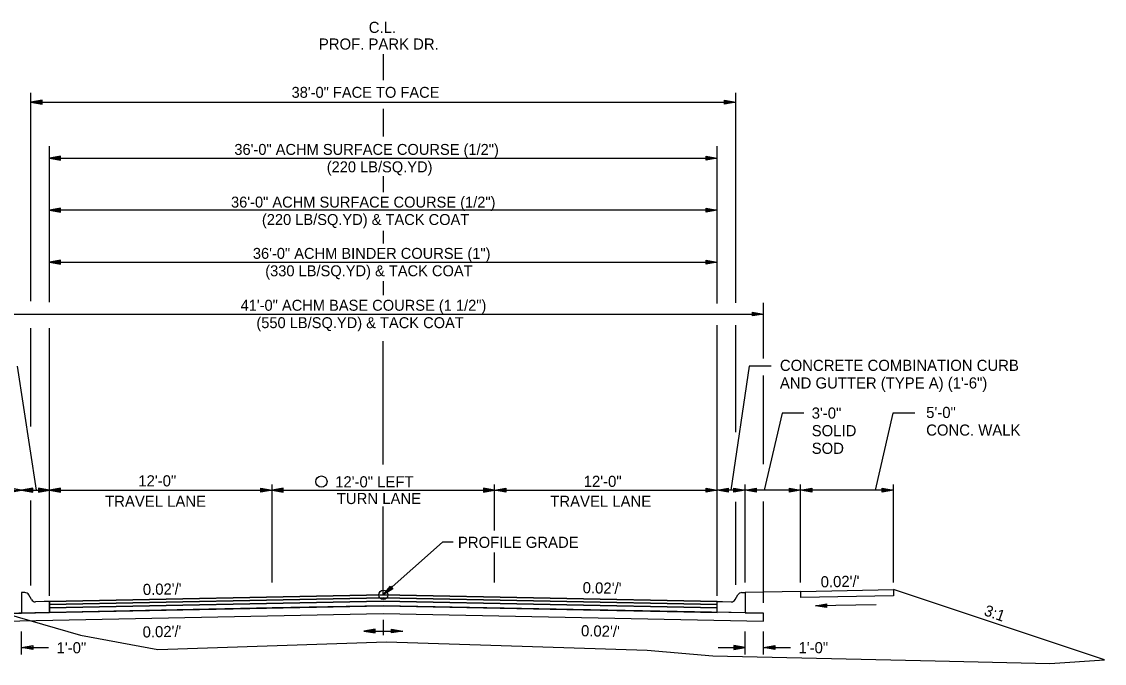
# Model space of a CAD drawing. Extents: x 1001270 to 1003428, y 1840152 to 1842912.
# Drawn here: x 1001323.3 to 1001381.7, y 1841612.3 to 1841646.9 of the extents above; entities that cross this region are included whole.
import ezdxf

# ---------------------------------------------------------------- set-up
doc = ezdxf.new("R2010")
doc.units = 0
for name, color, linetype in [('10', 7, 'Continuous'), ('19', 7, 'Continuous'), ('20', 7, 'Continuous'), ('8', 7, 'Continuous')]:
    doc.layers.add(name, color=color, linetype=linetype)

# ---------------------------------------------------------------- blocks, each defined once
blk = doc.blocks.new('TM')
at = {"layer": '8'}
for p, q in [((-120.309, 21.181), (-119.787, -20.829)), ((0, 0), (-120.309, 21.181)), ((-31.382, 2.945), (-120.176, 10.512)), ((-119.787, -20.829), (0, 0)), ((-119.911, -10.826), (-31.307, -3.057))]:
    blk.add_line(p, q, dxfattribs=at)

msp = doc.modelspace()

# ---------------------------------------------------------------- linework, layer by layer
at = {"layer": '10'}
msp.add_circle((1001339.473, 1841622.133), 0.306, dxfattribs=at)
at = {"layer": '19'}
for p, q in [((1001342.811, 1841643.798), (1001342.811, 1841645.19)), ((1001323.811, 1841631.87), (1001323.811, 1841643.111)), ((1001324.411, 1841642.713), (1001323.811, 1841642.608)), ((1001323.811, 1841642.608), (1001361.811, 1841642.608)), ((1001323.811, 1841642.608), (1001324.411, 1841642.503)), ((1001324.411, 1841642.658), (1001323.971, 1841642.623)), ((1001323.971, 1841642.593), (1001324.411, 1841642.553)), ((1001324.411, 1841642.503), (1001324.411, 1841642.713)), ((1001361.211, 1841642.503), (1001361.211, 1841642.713)), ((1001361.211, 1841642.713), (1001361.811, 1841642.608)), ((1001361.211, 1841642.658), (1001361.651, 1841642.623)), ((1001361.811, 1841642.608), (1001361.211, 1841642.503)), ((1001361.651, 1841642.593), (1001361.211, 1841642.553)), ((1001361.811, 1841631.772), (1001361.811, 1841643.111)), ((1001342.811, 1841640.756), (1001342.811, 1841642.239)), ((1001324.81, 1841631.815), (1001324.81, 1841640.233)), ((1001360.81, 1841631.749), (1001360.81, 1841640.233)), ((1001325.411, 1841639.686), (1001324.811, 1841639.581)), ((1001325.411, 1841639.476), (1001325.411, 1841639.686)), ((1001360.211, 1841639.476), (1001360.211, 1841639.686)), ((1001360.211, 1841639.686), (1001360.811, 1841639.581)), ((1001324.811, 1841639.581), (1001325.411, 1841639.476)), ((1001324.811, 1841639.581), (1001360.811, 1841639.581)), ((1001325.411, 1841639.631), (1001324.971, 1841639.596)), ((1001324.971, 1841639.566), (1001325.411, 1841639.526)), ((1001360.211, 1841639.631), (1001360.651, 1841639.596)), ((1001360.811, 1841639.581), (1001360.211, 1841639.476)), ((1001360.651, 1841639.566), (1001360.211, 1841639.526)), ((1001342.811, 1841637.745), (1001342.811, 1841638.614)), ((1001325.411, 1841636.88), (1001324.811, 1841636.775)), ((1001324.811, 1841636.775), (1001325.411, 1841636.67)), ((1001360.81, 1841636.775), (1001324.811, 1841636.775)), ((1001325.411, 1841636.825), (1001324.971, 1841636.79)), ((1001324.971, 1841636.76), (1001325.411, 1841636.72)), ((1001325.411, 1841636.67), (1001325.411, 1841636.88)), ((1001360.211, 1841636.668), (1001360.211, 1841636.878)), ((1001360.211, 1841636.878), (1001360.811, 1841636.773)), ((1001360.211, 1841636.823), (1001360.651, 1841636.788)), ((1001360.811, 1841636.773), (1001360.211, 1841636.668)), ((1001360.651, 1841636.758), (1001360.211, 1841636.718)), ((1001342.811, 1841634.971), (1001342.811, 1841635.671)), ((1001324.81, 1841633.975), (1001360.81, 1841633.975)), ((1001325.411, 1841634.08), (1001324.811, 1841633.975)), ((1001324.811, 1841633.975), (1001325.411, 1841633.87)), ((1001325.411, 1841634.025), (1001324.971, 1841633.99)), ((1001324.971, 1841633.96), (1001325.411, 1841633.92)), ((1001325.411, 1841633.87), (1001325.411, 1841634.08)), ((1001360.211, 1841633.868), (1001360.211, 1841634.078)), ((1001360.211, 1841634.078), (1001360.811, 1841633.973)), ((1001360.211, 1841634.023), (1001360.651, 1841633.988)), ((1001360.811, 1841633.973), (1001360.211, 1841633.868)), ((1001360.651, 1841633.958), (1001360.211, 1841633.918)), ((1001342.811, 1841632.196), (1001342.811, 1841632.953)), ((1001363.31, 1841628.766), (1001363.31, 1841631.773)), ((1001322.305, 1841631.175), (1001363.31, 1841631.175)), ((1001362.71, 1841631.068), (1001362.71, 1841631.278)), ((1001362.71, 1841631.278), (1001363.31, 1841631.173)), ((1001362.71, 1841631.223), (1001363.15, 1841631.188)), ((1001363.31, 1841631.173), (1001362.71, 1841631.068)), ((1001363.15, 1841631.158), (1001362.71, 1841631.118)), ((1001323.811, 1841625.1), (1001323.811, 1841630.413)), ((1001324.81, 1841615.976), (1001324.81, 1841630.413)), ((1001360.81, 1841615.976), (1001360.81, 1841630.568)), ((1001361.811, 1841624.806), (1001361.811, 1841630.568)), ((1001342.81, 1841623.052), (1001342.81, 1841629.712)), ((1001323.07, 1841628.363), (1001324.084, 1841621.672)), ((1001362.541, 1841628.363), (1001361.553, 1841621.672)), ((1001363.72, 1841628.363), (1001362.541, 1841628.363)), ((1001363.31, 1841623.071), (1001363.31, 1841627.862)), ((1001364.305, 1841625.829), (1001363.349, 1841621.672)), ((1001365.484, 1841625.829), (1001364.305, 1841625.829)), ((1001370.288, 1841625.829), (1001369.331, 1841621.672)), ((1001371.466, 1841625.829), (1001370.288, 1841625.829)), ((1001315.31, 1841621.672), (1001324.81, 1841621.672)), ((1001323.31, 1841621.672), (1001322.71, 1841621.777)), ((1001322.71, 1841621.567), (1001323.31, 1841621.672)), ((1001323.91, 1841621.777), (1001323.31, 1841621.672)), ((1001323.31, 1841621.672), (1001323.91, 1841621.567)), ((1001323.91, 1841621.722), (1001323.47, 1841621.687)), ((1001323.47, 1841621.657), (1001323.91, 1841621.617)), ((1001323.91, 1841621.567), (1001323.91, 1841621.777)), ((1001324.21, 1841621.777), (1001324.21, 1841621.567)), ((1001324.81, 1841621.672), (1001324.21, 1841621.777)), ((1001324.65, 1841621.687), (1001324.21, 1841621.722)), ((1001324.21, 1841621.567), (1001324.81, 1841621.672)), ((1001324.21, 1841621.617), (1001324.65, 1841621.657)), ((1001325.41, 1841621.777), (1001324.81, 1841621.672)), ((1001324.81, 1841621.672), (1001342.81, 1841621.672)), ((1001324.81, 1841621.672), (1001325.41, 1841621.567)), ((1001325.41, 1841621.722), (1001324.97, 1841621.687)), ((1001324.97, 1841621.657), (1001325.41, 1841621.617)), ((1001325.41, 1841621.567), (1001325.41, 1841621.777)), ((1001336.21, 1841621.567), (1001336.21, 1841621.777)), ((1001336.21, 1841621.777), (1001336.81, 1841621.672)), ((1001336.21, 1841621.722), (1001336.65, 1841621.687)), ((1001336.81, 1841621.672), (1001336.21, 1841621.567)), ((1001336.65, 1841621.657), (1001336.21, 1841621.617)), ((1001336.81, 1841616.681), (1001336.81, 1841621.972)), ((1001337.41, 1841621.777), (1001336.81, 1841621.672)), ((1001336.81, 1841621.672), (1001337.41, 1841621.567)), ((1001337.41, 1841621.722), (1001336.97, 1841621.687)), ((1001336.97, 1841621.657), (1001337.41, 1841621.617)), ((1001337.41, 1841621.567), (1001337.41, 1841621.777)), ((1001342.81, 1841621.672), (1001360.81, 1841621.672)), ((1001348.21, 1841621.777), (1001348.21, 1841621.567)), ((1001348.81, 1841621.672), (1001348.21, 1841621.777)), ((1001348.65, 1841621.687), (1001348.21, 1841621.722)), ((1001348.21, 1841621.567), (1001348.81, 1841621.672)), ((1001348.21, 1841621.617), (1001348.65, 1841621.657)), ((1001348.81, 1841619.497), (1001348.81, 1841621.972)), ((1001348.81, 1841621.672), (1001349.41, 1841621.777)), ((1001349.41, 1841621.567), (1001348.81, 1841621.672)), ((1001348.97, 1841621.687), (1001349.41, 1841621.722)), ((1001349.41, 1841621.617), (1001348.97, 1841621.657)), ((1001349.41, 1841621.777), (1001349.41, 1841621.567)), ((1001360.21, 1841621.567), (1001360.21, 1841621.777)), ((1001360.21, 1841621.777), (1001360.81, 1841621.672)), ((1001360.21, 1841621.722), (1001360.65, 1841621.687)), ((1001360.81, 1841621.672), (1001360.21, 1841621.567)), ((1001360.65, 1841621.657), (1001360.21, 1841621.617)), ((1001360.81, 1841621.672), (1001361.41, 1841621.777)), ((1001370.31, 1841621.672), (1001360.81, 1841621.672)), ((1001361.41, 1841621.567), (1001360.81, 1841621.672)), ((1001360.97, 1841621.687), (1001361.41, 1841621.722)), ((1001361.41, 1841621.617), (1001360.97, 1841621.657)), ((1001361.41, 1841621.777), (1001361.41, 1841621.567)), ((1001361.71, 1841621.567), (1001361.71, 1841621.777)), ((1001361.71, 1841621.777), (1001362.31, 1841621.672)), ((1001361.71, 1841621.722), (1001362.15, 1841621.687)), ((1001362.31, 1841621.672), (1001361.71, 1841621.567)), ((1001362.15, 1841621.657), (1001361.71, 1841621.617)), ((1001362.31, 1841616.681), (1001362.31, 1841621.972)), ((1001362.31, 1841621.672), (1001362.91, 1841621.777)), ((1001362.91, 1841621.567), (1001362.31, 1841621.672)), ((1001362.47, 1841621.687), (1001362.91, 1841621.722)), ((1001362.91, 1841621.617), (1001362.47, 1841621.657)), ((1001362.91, 1841621.777), (1001362.91, 1841621.567)), ((1001364.71, 1841621.567), (1001364.71, 1841621.777)), ((1001364.71, 1841621.777), (1001365.31, 1841621.672)), ((1001364.71, 1841621.722), (1001365.15, 1841621.687)), ((1001365.31, 1841621.672), (1001364.71, 1841621.567)), ((1001365.15, 1841621.657), (1001364.71, 1841621.617)), ((1001365.31, 1841616.681), (1001365.31, 1841621.972)), ((1001365.31, 1841621.672), (1001365.91, 1841621.777)), ((1001365.91, 1841621.567), (1001365.31, 1841621.672)), ((1001365.47, 1841621.687), (1001365.91, 1841621.722)), ((1001365.91, 1841621.617), (1001365.47, 1841621.657)), ((1001365.91, 1841621.777), (1001365.91, 1841621.567)), ((1001369.71, 1841621.567), (1001369.71, 1841621.777)), ((1001369.71, 1841621.777), (1001370.31, 1841621.672)), ((1001369.71, 1841621.722), (1001370.15, 1841621.687)), ((1001370.31, 1841621.672), (1001369.71, 1841621.567)), ((1001370.15, 1841621.657), (1001369.71, 1841621.617)), ((1001370.31, 1841616.681), (1001370.31, 1841621.972)), ((1001323.811, 1841616.519), (1001323.811, 1841621.115)), ((1001361.811, 1841616.571), (1001361.811, 1841621.042)), ((1001363.31, 1841615.593), (1001363.31, 1841621.066)), ((1001342.81, 1841616.022), (1001342.81, 1841620.784)), ((1001348.81, 1841616.681), (1001348.81, 1841618.304)), ((1001342.81, 1841616.022), (1001343.19, 1841616.499)), ((1001343.328, 1841616.342), (1001342.81, 1841616.022)), ((1001342.922, 1841616.136), (1001343.222, 1841616.456)), ((1001343.295, 1841616.375), (1001342.941, 1841616.118)), ((1001343.19, 1841616.499), (1001343.328, 1841616.342)), ((1001365.311, 1841616.208), (1001370.31, 1841616.307)), ((1001370.31, 1841616.307), (1001370.31, 1841615.974)), ((1001381.683, 1841612.517), (1001370.31, 1841616.307)), ((1001323.477, 1841616.147), (1001323.31, 1841616.147)), ((1001323.31, 1841616.147), (1001323.31, 1841615.814)), ((1001323.31, 1841615.814), (1001323.31, 1841615.632)), ((1001323.839, 1841615.772), (1001323.693, 1841616.023)), ((1001324.81, 1841615.662), (1001342.81, 1841616.022)), ((1001324.81, 1841615.496), (1001342.81, 1841615.856)), ((1001342.81, 1841616.022), (1001360.81, 1841615.662)), ((1001342.81, 1841615.856), (1001360.81, 1841615.496)), ((1001361.782, 1841615.772), (1001361.928, 1841616.023)), ((1001362.144, 1841616.147), (1001362.31, 1841616.147)), ((1001365.311, 1841616.208), (1001362.31, 1841616.148)), ((1001362.31, 1841616.147), (1001362.31, 1841615.814)), ((1001362.31, 1841615.814), (1001362.31, 1841615.632)), ((1001365.311, 1841615.875), (1001365.311, 1841616.208)), ((1001365.311, 1841616.208), (1001365.311, 1841616.208)), ((1001370.31, 1841615.974), (1001365.311, 1841615.875)), ((1001336.81, 1841615.319), (1001322.31, 1841615.019)), ((1001323.31, 1841615.632), (1001323.31, 1841615.039)), ((1001324.526, 1841615.657), (1001324.06, 1841615.647)), ((1001324.81, 1841615.662), (1001324.526, 1841615.657)), ((1001324.526, 1841615.657), (1001324.526, 1841615.656)), ((1001324.526, 1841615.656), (1001324.526, 1841615.657)), ((1001324.81, 1841615.329), (1001342.81, 1841615.689)), ((1001342.81, 1841615.689), (1001324.81, 1841615.329)), ((1001324.81, 1841615.079), (1001342.81, 1841615.439)), ((1001324.81, 1841615.079), (1001342.81, 1841615.439)), ((1001324.81, 1841615.329), (1001324.81, 1841615.079)), ((1001342.81, 1841615.439), (1001336.81, 1841615.319)), ((1001342.81, 1841615.689), (1001360.81, 1841615.329)), ((1001342.81, 1841615.439), (1001360.81, 1841615.079)), ((1001360.81, 1841615.662), (1001361.094, 1841615.657)), ((1001361.094, 1841615.657), (1001361.095, 1841615.656)), ((1001361.095, 1841615.656), (1001361.095, 1841615.657)), ((1001361.095, 1841615.657), (1001361.56, 1841615.647)), ((1001362.31, 1841615.632), (1001362.31, 1841615.052)), ((1001322.31, 1841615.019), (1001323.31, 1841615.039)), ((1001322.31, 1841614.612), (1001342.81, 1841615.022)), ((1001322.31, 1841614.612), (1001342.81, 1841615.022)), ((1001323.31, 1841615.039), (1001324.811, 1841615.07)), ((1001324.81, 1841615.079), (1001324.81, 1841615.079)), ((1001324.81, 1841615.079), (1001324.81, 1841615.079)), ((1001342.81, 1841615.022), (1001363.31, 1841614.612)), ((1001342.81, 1841614.667), (1001342.81, 1841613.844)), ((1001362.31, 1841615.052), (1001360.81, 1841615.082)), ((1001362.31, 1841615.052), (1001363.31, 1841615.032)), ((1001363.31, 1841614.612), (1001363.31, 1841615.032)), ((1001323.31, 1841612.799), (1001323.31, 1841614.037)), ((1001342.363, 1841614.175), (1001341.763, 1841614.07)), ((1001341.763, 1841614.07), (1001342.363, 1841613.965)), ((1001341.763, 1841614.07), (1001343.858, 1841614.07)), ((1001342.363, 1841614.12), (1001341.923, 1841614.085)), ((1001341.923, 1841614.055), (1001342.363, 1841614.015)), ((1001342.363, 1841613.965), (1001342.363, 1841614.175)), ((1001343.258, 1841613.965), (1001343.258, 1841614.175)), ((1001343.258, 1841614.175), (1001343.858, 1841614.07)), ((1001343.258, 1841614.12), (1001343.698, 1841614.085)), ((1001343.858, 1841614.07), (1001343.258, 1841613.965)), ((1001343.698, 1841614.055), (1001343.258, 1841614.015)), ((1001362.31, 1841612.802), (1001362.31, 1841614.04)), ((1001363.31, 1841612.802), (1001363.31, 1841614.04)), ((1001323.31, 1841613.177), (1001323.91, 1841613.282)), ((1001323.31, 1841613.177), (1001323.91, 1841613.282)), ((1001323.91, 1841613.072), (1001323.31, 1841613.177)), ((1001323.31, 1841613.177), (1001324.759, 1841613.177)), ((1001323.91, 1841613.072), (1001323.31, 1841613.177)), ((1001323.31, 1841613.177), (1001324.759, 1841613.177)), ((1001323.47, 1841613.192), (1001323.91, 1841613.227)), ((1001323.47, 1841613.192), (1001323.91, 1841613.227)), ((1001323.91, 1841613.122), (1001323.47, 1841613.162)), ((1001323.91, 1841613.122), (1001323.47, 1841613.162)), ((1001323.91, 1841613.282), (1001323.91, 1841613.072)), ((1001323.91, 1841613.282), (1001323.91, 1841613.072)), ((1001360.862, 1841613.18), (1001362.31, 1841613.18)), ((1001360.862, 1841613.18), (1001362.31, 1841613.18)), ((1001361.71, 1841613.285), (1001361.71, 1841613.075)), ((1001362.31, 1841613.18), (1001361.71, 1841613.285)), ((1001361.71, 1841613.285), (1001361.71, 1841613.075)), ((1001362.31, 1841613.18), (1001361.71, 1841613.285)), ((1001362.15, 1841613.195), (1001361.71, 1841613.23)), ((1001362.15, 1841613.195), (1001361.71, 1841613.23)), ((1001361.71, 1841613.075), (1001362.31, 1841613.18)), ((1001361.71, 1841613.075), (1001362.31, 1841613.18)), ((1001361.71, 1841613.125), (1001362.15, 1841613.165)), ((1001361.71, 1841613.125), (1001362.15, 1841613.165)), ((1001363.31, 1841613.18), (1001363.91, 1841613.285)), ((1001363.31, 1841613.18), (1001363.91, 1841613.285)), ((1001363.91, 1841613.075), (1001363.31, 1841613.18)), ((1001363.31, 1841613.18), (1001364.759, 1841613.18)), ((1001363.91, 1841613.075), (1001363.31, 1841613.18)), ((1001363.31, 1841613.18), (1001364.759, 1841613.18)), ((1001363.47, 1841613.195), (1001363.91, 1841613.23)), ((1001363.47, 1841613.195), (1001363.91, 1841613.23)), ((1001363.91, 1841613.125), (1001363.47, 1841613.165)), ((1001363.91, 1841613.125), (1001363.47, 1841613.165)), ((1001363.91, 1841613.285), (1001363.91, 1841613.075)), ((1001363.91, 1841613.285), (1001363.91, 1841613.075))]:
    msp.add_line(p, q, dxfattribs=at)
for points in [[(1001306.218, 1841619.336), (1001310.679, 1841619.523), (1001312.654, 1841618.934), (1001314.201, 1841618.219), (1001318.151, 1841616.251), (1001326.483, 1841613.842), (1001330.658, 1841613.083)], [(1001346.572, 1841618.857), (1001346.002, 1841618.857), (1001342.81, 1841616.022)], [(1001324.811, 1841615.07), (1001324.81, 1841615.246), (1001324.81, 1841615.496), (1001324.81, 1841615.662)], [(1001342.81, 1841615.439), (1001360.81, 1841615.079), (1001360.81, 1841615.329), (1001342.81, 1841615.689)], [(1001342.81, 1841615.022), (1001363.31, 1841614.612), (1001363.31, 1841615.032), (1001342.81, 1841615.439)], [(1001360.81, 1841615.082), (1001360.81, 1841615.246), (1001360.81, 1841615.496), (1001360.81, 1841615.662)], [(1001330.658, 1841613.083), (1001342.988, 1841613.488), (1001357.037, 1841613.043), (1001360.57, 1841612.725), (1001372.567, 1841612.471), (1001378.744, 1841612.327), (1001381.683, 1841612.517)]]:
    msp.add_lwpolyline(points, dxfattribs=at)
for points in [[(1001360.81, 1841615.662), (1001342.81, 1841616.022), (1001324.81, 1841615.662), (1001324.81, 1841615.496), (1001342.81, 1841615.856), (1001360.81, 1841615.496)], [(1001360.81, 1841615.496), (1001342.81, 1841615.856), (1001324.81, 1841615.496), (1001324.81, 1841615.329), (1001342.81, 1841615.689), (1001360.81, 1841615.329)]]:
    msp.add_lwpolyline(points, close=True, dxfattribs=at)
msp.add_circle((1001342.81, 1841616.022), 0.25, dxfattribs=at)
for centre, start, end in [((1001323.477, 1841615.897), 30.1619, 90), ((1001324.055, 1841615.897), 210.16348, 271.14576), ((1001361.565, 1841615.897), 268.85424, 329.83652), ((1001362.144, 1841615.897), 90, 149.8381)]:
    msp.add_arc(centre, 0.25, start, end, dxfattribs=at)
at = {"layer": '20'}
msp.add_line((1001369.379, 1841615.493), (1001366.109, 1841615.428), dxfattribs=at)

# ---------------------------------------------------------------- block references
at = {"layer": '19', "xscale": 0.0050063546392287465, "yscale": -0.0050063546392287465, "rotation": -178.8781640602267}
msp.add_blockref('TM', (1001366.108, 1841615.425), dxfattribs=at)

# ---------------------------------------------------------------- texts
at = {"layer": '19'}
for s, height, p in [('C.L.', 0.6, (1001342.023, 1841646.339)), ('PROF. PARK DR.', 0.6, (1001339.335, 1841645.439)), ('38\'-0" FACE TO FACE', 0.59001, (1001337.863, 1841642.839)), ('36\'-0" ACHM SURFACE COURSE (1/2")', 0.59001, (1001334.779, 1841639.759)), ('(220 LB/SQ.YD)', 0.59001, (1001339.759, 1841638.819)), ('36\'-0" ACHM SURFACE COURSE (1/2")', 0.59001, (1001334.598, 1841636.917)), ('(220 LB/SQ.YD) & TACK COAT', 0.59001, (1001336.263, 1841635.977)), ('36\'-0" ACHM BINDER COURSE (1")', 0.59001, (1001335.777, 1841634.151)), ('(330 LB/SQ.YD) & TACK COAT', 0.59001, (1001336.443, 1841633.211)), ('41\'-0" ACHM BASE COURSE (1 1/2")', 0.59001, (1001335.114, 1841631.351)), ('(550 LB/SQ.YD) & TACK COAT', 0.59001, (1001335.966, 1841630.411)), ('CONCRETE COMBINATION CURB', 0.6, (1001364.192, 1841628.105)), ('AND GUTTER (TYPE A) (1\'-6")', 0.6, (1001364.192, 1841627.155)), ('3\'-0"', 0.6, (1001365.906, 1841625.53)), ('5\'-0"', 0.6, (1001372.078, 1841625.564)), ('SOLID ', 0.6, (1001365.906, 1841624.58)), ('CONC. WALK', 0.6, (1001372.078, 1841624.614)), ('SOD', 0.6, (1001365.906, 1841623.63)), ('12\'-0"', 0.6, (1001329.6, 1841621.874)), ('12\'-0" LEFT', 0.6, (1001340.212, 1841621.821)), ('12\'-0"', 0.6, (1001353.613, 1841621.847)), ('TRAVEL LANE', 0.6, (1001327.81, 1841620.772)), ('TURN LANE', 0.6, (1001340.3, 1841620.921)), ('TRAVEL LANE', 0.6, (1001351.81, 1841620.772))]:
    msp.add_text(s, height=height, dxfattribs=at).set_placement(p)
for s, rotation, p in [('PROFILE GRADE', 360, (1001346.831, 1841618.557)), ("0.02'/'", 1.14194, (1001366.395, 1841616.424)), ("0.02'/'", 1.14576, (1001329.85, 1841616.012)), ("0.02'/'", 358.85424, (1001353.552, 1841616.114)), ('3:1', 340.49426, (1001375.15, 1841614.938)), ("0.02'/'", 1.14576, (1001329.838, 1841613.72)), ("0.02'/'", 358.85424, (1001353.463, 1841613.79)), ('1\'-0"', 360, (1001325.194, 1841612.869)), ('1\'-0"', 360, (1001365.194, 1841612.873))]:
    msp.add_text(s, height=0.6, rotation=rotation, dxfattribs=at).set_placement(p)

doc.saveas('drawing.dxf')
